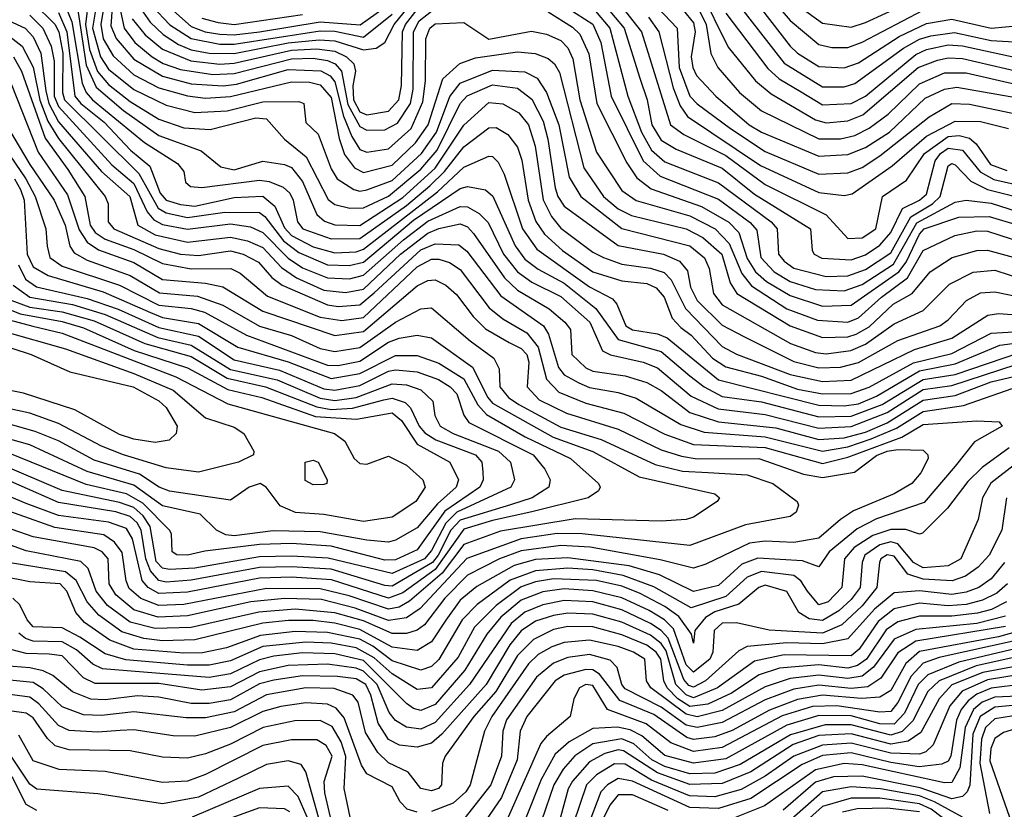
# Model space of a CAD drawing. Extents: x 501367 to 657802, y 482273 to 547541.
# Tile 475 of 656: x 566947 to 569692, y 529357 to 531558. Entities that reach past the tile are written whole.
import ezdxf

# ---------------------------------------------------------------- set-up
doc = ezdxf.new("R2010")
doc.units = 0

msp = doc.modelspace()

# ---------------------------------------------------------------- linework, layer by layer
at = {"layer": '0CON20XD'}
for points in [[(568636.2, 531686.2), (568779.4, 531535), (568785.1, 531425), (568815.1, 531345), (568835, 531323.7), (568928.4, 531255), (569025, 531191.2), (569175, 531128.1), (569255, 531131.2), (569295, 531146.5), (569345, 531178.4), (569482.1, 531287.9), (569545.6, 531324.4), (569595, 531322.8), (569745, 531291.2)], [(567211.1, 531661.1), (567238, 531535), (567267.6, 531495), (567316, 531455), (567346.6, 531436.6), (567395, 531419.1), (567485.2, 531405.2), (567545, 531408.1), (567705, 531449.2), (567765, 531450.9), (567805, 531444.6), (567826.2, 531435), (567844.2, 531415), (567861.5, 531321.5), (567895, 531260.5), (567915, 531250.7), (567965, 531251.7), (567999.9, 531270.1), (568036.1, 531325), (568043.7, 531365), (568044.3, 531525), (568060.3, 531555), (568095, 531582.4)], [(567164.7, 531625), (567150.4, 531535), (567172, 531455), (567195, 531420.9), (567265, 531364.1), (567355, 531320), (567435, 531299.2), (567525, 531303.9), (567625, 531329.7), (567725, 531330), (567738.8, 531325), (567745, 531272), (567779.4, 531239.4), (567815, 531142.7), (567831.9, 531115), (567878.5, 531085), (567895, 531080.5), (567915, 531083.9), (567985, 531110.2), (568067.1, 531185), (568109.2, 531245), (568146.1, 531343.9), (568175, 531381.6), (568265, 531417.8), (568355, 531413.2), (568389.2, 531395), (568415.6, 531355.6), (568450.2, 531265), (568479.1, 531119.1), (568510.9, 531065), (568625, 530976.1), (568815, 530927.6), (568856, 530894), (568868.7, 530865), (568880.6, 530795), (568905, 530762.9), (569095.4, 530655.4), (569165, 530630.3), (569195, 530626.7), (569263.8, 530636.2), (569305, 530653.7), (569385, 530709.9), (569465, 530747.2), (569538.9, 530821.1), (569605, 530854.2), (569665, 530860), (569745, 530833.5)], [(567186.6, 531625), (567172.8, 531545), (567179.6, 531505)], [(567265, 531617.8), (567311.1, 531551.1), (567347, 531517), (567389.5, 531489.5), (567425, 531474.6), (567475, 531465.2), (567545, 531464), (567695, 531493.5), (567782.1, 531502.1), (567825, 531499), (567905, 531473.9), (567941.1, 531478.9), (567965, 531494.7), (567990.8, 531545), (568055, 531624.5)], [(568556.7, 531625), (568631.8, 531535), (568675.8, 531395.8), (568695.6, 531335), (568708.8, 531265), (568735, 531222.3), (568777.3, 531197.3), (568905, 531144), (568995, 531072.2), (569151.5, 530975), (569156.2, 530915), (569161.2, 530905), (569183.1, 530893.1), (569265, 530889.1), (569305, 530902.4), (569345, 530930), (569375, 530964.6), (569407.9, 531032.1), (569455.5, 531055), (569475, 531071.5), (569499, 531165), (569513.6, 531185), (569535, 531200), (569575, 531194.9), (569623.9, 531133.9), (569662.8, 531112.8), (569815, 531078.4)], [(568594.5, 531634.5), (568680.4, 531525), (568760.8, 531265), (568798.5, 531238.5), (568915, 531180.1), (569025, 531098.4), (569195, 531014.3), (569255, 530948.5), (569295, 530950.3), (569333.5, 530975), (569351.7, 531065), (569419.2, 531110.8), (569469.5, 531185), (569535, 531232.3), (569565.4, 531235.4), (569595, 531227.8), (569612.7, 531212.7), (569653.4, 531155), (569698.3, 531138.3)], [(568842.6, 531642.6), (568921.9, 531481.9), (568998, 531388), (569042.1, 531352.1), (569165, 531279), (569195, 531270.7), (569255, 531276.5), (569297.3, 531292.7), (569451.5, 531425), (569505, 531445.3), (569535, 531452.5), (569575, 531450.6), (569735, 531413.2)], [(568985.8, 531625.8), (569095, 531484.8), (569115, 531464.8), (569175, 531427.9), (569245, 531424.6), (569285, 531437.9), (569398.8, 531511.2), (569475, 531547.8), (569545, 531559.9), (569655, 531534.9), (569735, 531542.6)], [(569022, 531642), (569095, 531555.8), (569175, 531489.4), (569211.2, 531481.2), (569255, 531480.9), (569295, 531495.7), (569465, 531584.7)], [(569105, 531606), (569185, 531548.9), (569265, 531537.3), (569305, 531550.4), (569475, 531629.5)], [(566985, 531605.5), (567045, 531545.8), (567055.8, 531525), (567067.7, 531465), (567066.1, 531355), (567071.5, 531335), (567279.2, 531129.2), (567332.6, 531032.6), (567355, 531019.6), (567415, 531007), (567518.4, 531021.6), (567615, 531021.2), (567630, 531010), (567681.9, 530941.9), (567725, 530909.1), (567805, 530875.1), (567865, 530873.3), (567905, 530882.7), (568045, 530999.3), (568175, 531087.9), (568195, 531093.1), (568245, 531084.3), (568266.2, 531066.2), (568328.3, 530928.3), (568355, 530890.4), (568392.6, 530862.6), (568465, 530824), (568552.8, 530752.8), (568615, 530666.8), (568735, 530633.2), (568815, 530565.4)], [(567072.2, 531602.2), (567092.2, 531552.2), (567121.4, 531381.4), (567132.7, 531355), (567149.7, 531335), (567295, 531216.1), (567387.2, 531157.2), (567404.7, 531135), (567409.2, 531105), (567422.9, 531092.9), (567455, 531090.2), (567615, 531111.3), (567642.7, 531107.3), (567681.7, 531091.7), (567699.7, 531075), (567709.5, 531055), (567721.3, 530995), (567736.6, 530975), (567815, 530947.4), (567895, 530948.2), (568025, 531040.6), (568090.6, 531095), (568130.9, 531135), (568185, 531204), (568255, 531256.7), (568275, 531257.6), (568308, 531238), (568335, 531203.2), (568346.5, 531166.5), (568364.2, 531055), (568385.9, 530995.9), (568410.1, 530960.1), (568459.8, 530915), (568545, 530854.9), (568625, 530830.7), (568695, 530823), (568721.1, 530811.1), (568743.5, 530785), (568766.1, 530726.1), (568790.2, 530700.2), (568818.5, 530678.5), (568877.8, 530615), (568915, 530590.8), (569014.3, 530564.3), (569115, 530527.9), (569185, 530515.3), (569265, 530515.8), (569315, 530533.4), (569438.3, 530601.7), (569545, 530627.6), (569655, 530684.7), (569829.5, 530695)], [(567107.4, 531597.4), (567132, 531432)], [(567138.7, 531615), (567130.7, 531545), (567141.5, 531475), (567164.1, 531414.1), (567195, 531378), (567255, 531330.3), (567335, 531280.9), (567405, 531256.8), (567477.5, 531252.5), (567605, 531284.9), (567635, 531281.9), (567685.3, 531225.3), (567745.6, 531175.6), (567806.7, 531056.7), (567825, 531042.9), (567867.2, 531032.8), (567905, 531034.2), (567975, 531066.5), (568065, 531141.9), (568110.4, 531195), (568175, 531324.8), (568194.3, 531345.7), (568265, 531376.8), (568335, 531367.4), (568375, 531336.4), (568405.9, 531275), (568419.1, 531225), (568439.8, 531089.8), (568447.4, 531065), (568465, 531038.4), (568615, 530928.6), (568741.8, 530905), (568786.4, 530885), (568808.2, 530858.2), (568817, 530813), (568835.1, 530775), (568905, 530706.6), (568965.1, 530675.1), (569105, 530605.1), (569175, 530587.6), (569235, 530589.8), (569285, 530602.7), (569395, 530663.9), (569511.6, 530705), (569535, 530721.4), (569585.8, 530775), (569625, 530796.8), (569665, 530799.7), (569815, 530769.3)], [(567205.7, 531605), (567201.4, 531541.4), (567215.6, 531505.6), (567265, 531448.1), (567345, 531400.6), (567425, 531379.3), (567514.3, 531374.3), (567551.1, 531378.9), (567695, 531419.9), (567786.2, 531416.2), (567812.2, 531402.2), (567825, 531385.5), (567849.7, 531289.7), (567872.7, 531232.7), (567895, 531196.2), (567915, 531189.2), (567975, 531198.1), (568038.6, 531255), (568071.1, 531328.9), (568077.9, 531387.9), (568079.2, 531505), (568090, 531535), (568105, 531546.5), (568185, 531550.4), (568255, 531504.1), (568373.7, 531526.3), (568415, 531517.8), (568455, 531500.5), (568475, 531479.8), (568489.2, 531449.2), (568508.6, 531335), (568555, 531188.8), (568625, 531081.9), (568665, 531054.4), (568815, 531011.6), (568885.5, 530975), (568924.6, 530934.6), (568960.4, 530850.4), (568986.7, 530816.7), (569085, 530752.5), (569170.7, 530720.7), (569255, 530714.7), (569285, 530726.9), (569349.6, 530785), (569421.6, 530838.4), (569465, 530915.2), (569553.7, 530956.3), (569615, 530969.6), (569645, 530968.8), (569776.3, 530926.3)], [(567316.4, 531596.4), (567365.7, 531544.3), (567425, 531505.6), (567505, 531490.3), (567545, 531489.7), (567785, 531527.4), (567825, 531526.4), (567905, 531509.3), (567985, 531573.4)], [(567350.2, 531605), (567425, 531539.2), (567464.3, 531524.3), (567505, 531518.3), (567545, 531516.3), (567615, 531524.5), (567785, 531552.2), (567895.9, 531544.1), (567985, 531607)], [(568451.8, 531605), (568545, 531545.8), (568566.9, 531495), (568595.8, 531345), (568685, 531164.5), (568732.4, 531122.4), (568895, 531057.6), (568983.3, 530993.3), (569001.6, 530971.6), (569012.8, 530895), (569050.2, 530855), (569095, 530828.8), (569165, 530806.1), (569245, 530802.4), (569295, 530820.1), (569383.1, 530876.9), (569447.8, 530992.2), (569555, 531049.6), (569585, 531055.1), (569655, 531047), (569753.8, 531015)], [(568835, 531596.1), (568860.1, 531545), (568873.8, 531463.8), (568892.6, 531425), (568953.2, 531355), (569015, 531304.2), (569175, 531225.8), (569235, 531226.5), (569274.6, 531235.4), (569315, 531255.6), (569368, 531295), (569455, 531379.6), (569525, 531410.3), (569585, 531410.3), (569735, 531376.2)], [(568945.9, 531605.9), (569077.5, 531437.5), (569185, 531371.3), (569245, 531371.1), (569275, 531380.1), (569410.8, 531479.2), (569455, 531504.2), (569486.6, 531513.4), (569552.6, 531522.6), (569655, 531500.1), (569735, 531495.6)], [(566975, 531570.6), (567011.6, 531535), (567034.7, 531484.7), (567043, 531443), (567043.2, 531345), (567055, 531316), (567203.8, 531153.8), (567265, 531101.8), (567302.7, 531022.7), (567320.6, 531000.6), (567345, 530987.1), (567415, 530974), (567535, 530989.2), (567590.4, 530980.4), (567625, 530965.3), (567695, 530893.1), (567735, 530866.7), (567805, 530838.7), (567865.9, 530835.9), (567905, 530845.7), (568016.5, 530945), (568085, 530996.2), (568175, 531037.8), (568195, 531036.2), (568227.6, 531017.6), (568252.7, 530992.7), (568295.8, 530905), (568335, 530855.7), (568375, 530826.3), (568455, 530786.3), (568536.4, 530715), (568571.6, 530635), (568593.8, 530623.8), (568685, 530603.9), (568725, 530587.8), (568819.1, 530509.1), (568893.7, 530473.7), (569025, 530457.3), (569175, 530419), (569265, 530423.7), (569365, 530462.8), (569465, 530527), (569545, 530538.5), (569725, 530597.3)], [(567055, 531578), (567078.4, 531525), (567100.8, 531345), (567117, 531325), (567182.4, 531272.4), (567256, 531195), (567309.8, 531149.8), (567338.9, 531075), (567355.4, 531055.4), (567395, 531042.7), (567435, 531038.9), (567545, 531062.3), (567625, 531066.7), (567658.5, 531038.5), (567685, 530977.6), (567705, 530957), (567765, 530924.7), (567825, 530908.5), (567885, 530911.2), (567905, 530918.2), (568112, 531078), (568185, 531147.6), (568255, 531178.1), (568265, 531176.6), (568280.8, 531160.8), (568297.8, 531127.8), (568348.4, 530975), (568388.5, 530918.5), (568535, 530813.7), (568599.6, 530779.6), (568611.7, 530765), (568636.4, 530705), (568655, 530693.9), (568725, 530682.4), (568751.6, 530671.6), (568895, 530554), (569175, 530483.3), (569245, 530481.3), (569285, 530487.7), (569335, 530508.3), (569455, 530578.9), (569555, 530598.4), (569679.5, 530650.5), (569855, 530673.9)], [(567260.6, 531560.6), (567296.4, 531516.4), (567345, 531476.4), (567423.7, 531443.7), (567505, 531434.6), (567545, 531437), (567705, 531473.1), (567775, 531477.2), (567825, 531470.4), (567857.8, 531455), (567878.1, 531435), (567883.1, 531415), (567875.7, 531374.3), (567877.4, 531335), (567895, 531301.5), (567915, 531292.8), (567975, 531303.4), (568003.7, 531335), (568010.9, 531375), (568014, 531525), (568022.2, 531545), (568055, 531587.2)], [(567455, 531563.1), (567500.3, 531550.3), (567545.3, 531545.3), (567735, 531572.7)], [(568420, 531580), (568487.9, 531537.9), (568508, 531518), (568533.2, 531463.2), (568555.6, 531325), (568639.7, 531159.7), (568667.1, 531117.1), (568707.1, 531087.1), (568847.4, 531037.4), (568923.9, 530993.9), (568951.9, 530965), (568975, 530892.8), (568997.7, 530855), (569028.6, 530828.6), (569095, 530789.2), (569185, 530759.7), (569265, 530762.8), (569397.5, 530855), (569417.6, 530882.4), (569455, 530960.4), (569468.5, 530975), (569565, 531008.2), (569649.5, 531009.5), (569811.4, 530961.4)], [(568552.3, 531582.3), (568592.4, 531535), (568642.5, 531345), (568680, 531245), (568708.5, 531195), (568745, 531162.3), (568895, 531103.7), (569042.1, 530995), (569058.6, 530975), (569062.4, 530905), (569077.5, 530885), (569105, 530865.1), (569195, 530842.1), (569255, 530844.5), (569305, 530861.9), (569375, 530908.7), (569431, 531009), (569491.7, 531045), (569513, 531065), (569535, 531151.3), (569545, 531157.4), (569555, 531154), (569597.9, 531107.9), (569644.9, 531084.9), (569835, 531037.2)], [(568796.4, 531585), (568825, 531549.4), (568829.9, 531525), (568819, 531455), (568823, 531425), (568833.2, 531403.2), (568887.9, 531345), (568980.7, 531265), (569015, 531244.4), (569175, 531178.3), (569255, 531182.2), (569305, 531202.1), (569371.2, 531245), (569470.7, 531339.3), (569525, 531365.1), (569559.6, 531370.4), (569745, 531337.6)], [(568915, 531576.6), (569032.5, 531422.5), (569063.8, 531393.8), (569125, 531356.8), (569185, 531321.1), (569265, 531325.1), (569305, 531345.6), (569445, 531461.8), (569475, 531474.9), (569535, 531488), (569575, 531485.4), (569725, 531453.3)], [(566916.2, 531556.2), (566961.9, 531535), (566985, 531510.3), (567005.8, 531465), (567020.1, 531359.9), (567027.9, 531325), (567055, 531273.8), (567175.3, 531135.3), (567253.6, 531065), (567276.5, 530985), (567325, 530958.8), (567415, 530937.6), (567535, 530952), (567581.6, 530941.6), (567625, 530922.8), (567677.1, 530867.1), (567718.2, 530838.2), (567795, 530804.3), (567855, 530797.4), (567905, 530807.4), (568008.3, 530905), (568085, 530962.7), (568115, 530976), (568175, 530989.5), (568195, 530980.8), (568212.2, 530962.2), (568298.7, 530838.7), (568335, 530804.4), (568422.5, 530752.5), (568467, 530715), (568482, 530695), (568486, 530625), (568525, 530587.5), (568545, 530578.5), (568635, 530565.1), (568695, 530547.1), (568735, 530524.3), (568815, 530463.5), (568895, 530437.2), (569055, 530420.7), (569175, 530387.5), (569245, 530392.7), (569305, 530408.7), (569365.4, 530434.6), (569465, 530497.7), (569555, 530510.3), (569655, 530548.8), (569773.3, 530576.7)], [(568699.6, 531565), (568728.6, 531525), (568768.2, 531368.2), (568787.9, 531317.9), (568808.5, 531288.5), (569011.9, 531152), (569175, 531076.5), (569245, 531068.5), (569267.6, 531072.4), (569379.3, 531150.7), (569475, 531233.2), (569555, 531275.6), (569625, 531274.2), (569703.6, 531255)], [(566903.6, 531523.6), (566954.2, 531484.2), (566985, 531425.7), (567003.6, 531333.6), (567025.5, 531275.5), (567055, 531226.8), (567185.6, 531065), (567193.6, 531045), (567193.7, 530995), (567209.6, 530975), (567335, 530920.1), (567395, 530904.5), (567445, 530901.1), (567535, 530913.9), (567570, 530905), (567612.6, 530882.6), (567650, 530840), (567678.5, 530818.5), (567805, 530763.1), (567835, 530759.1), (567895, 530763.1), (567935, 530797.1), (568065, 530916.6), (568105, 530933.5), (568170.9, 530930.9), (568193.1, 530913.1), (568288.3, 530788.3), (568406.8, 530705), (568421.4, 530681.4), (568448.6, 530588.6), (568465, 530568.6), (568505.4, 530545.4), (568535, 530533.2), (568615, 530519.3), (568665, 530503.2), (568789.9, 530429.9), (568855, 530408.3), (569025.3, 530395.3), (569185, 530355.5), (569255, 530367.4), (569320.4, 530389.6), (569390.9, 530419.1), (569465, 530465.9), (569577.6, 530482.4), (569735, 530537.3)], [(567179.6, 531505), (567207.4, 531457.4), (567265, 531404.9), (567335, 531368.2), (567415, 531346.2), (567465, 531339.8), (567535, 531344), (567705, 531384.9), (567755, 531384), (567785, 531376.4), (567815, 531341), (567837.3, 531227.3), (567852.1, 531182.1), (567880.3, 531145), (567905, 531132.7), (567985, 531152.9), (568050.3, 531215), (568085.6, 531265), (568126.6, 531393.4), (568173.8, 531436.2), (568217.8, 531452.2), (568335, 531468.5), (568384.1, 531464.1), (568420.4, 531450.4), (568438.1, 531435), (568451.3, 531411.3), (568519.5, 531145), (568574.6, 531065), (568615, 531031.2), (568652.5, 531012.5), (568805, 530975.1), (568851, 530951), (568903.8, 530905), (568927.2, 530825), (568945.9, 530795), (569095, 530704.9), (569185, 530672.6), (569255, 530673.9), (569278.9, 530681.1), (569315, 530702.2), (569382.2, 530765), (569434.9, 530795.1), (569484.9, 530855.1), (569546.4, 530895), (569615, 530914.6), (569645, 530916.2), (569815, 530869.2)], [(566929.6, 531455), (566951.6, 531415), (567017.8, 531227.8), (567081.1, 531141.1), (567128.4, 531065), (567143.9, 530985), (567157.4, 530965), (567185, 530946.2), (567265, 530917.6), (567345, 530878.4), (567425, 530864), (567535.5, 530865), (567561.5, 530851.5), (567637.6, 530787.6), (567785, 530729.1), (567845, 530720.1), (567905, 530728.4), (568055, 530869.2), (568095, 530890.5), (568115, 530890.9), (568145, 530881.7), (568175, 530862.2), (568255.4, 530755.4), (568294, 530724), (568360.5, 530685), (568392, 530645), (568415.8, 530555.8), (568450, 530520), (568525, 530489.4), (568631.2, 530461.2), (568745, 530402.9), (568825, 530374.1), (569025, 530365.5), (569185, 530321), (569255, 530338.2), (569405.7, 530394.3), (569465, 530429.9), (569615, 530440), (569676.8, 530436.8), (569685.7, 530425), (569608.3, 530381.7), (569555, 530313.9), (569467.8, 530212.2), (569335, 530166.5), (569281.1, 530138.9), (569203.2, 530075), (569175, 530032.5), (569129.4, 530049.4), (569005, 530057.4), (568960.1, 530039.9), (568895, 529980.6), (568825, 529964.4), (568730.6, 530010.6), (568645.7, 530035.7), (568475, 530058), (568385, 530052.8), (568325, 530036.5), (568221.6, 529978.4), (568175, 529939.4), (568135, 529884.4), (568095, 529823.8), (568055, 529799.6), (567985, 529808.8), (567895, 529858.2), (567825, 529875.6), (567765, 529882.7), (567696.7, 529883.3), (567625, 529875.4), (567435, 529828.9), (567345, 529826.7), (567292.9, 529832.9), (567231.9, 529851.9), (567167.9, 529897.9), (567135.5, 529935), (567104.8, 529994.8), (567075, 530018.4), (566915, 530044.9)], [(567132, 531432), (567160.2, 531370.2), (567236.2, 531305), (567335, 531235.3), (567452.9, 531192.9), (567508, 531148), (567545, 531140), (567625, 531163.8), (567685, 531154.5), (567705, 531145.8), (567735, 531107), (567775.3, 531015.3), (567796.8, 530996.8), (567825, 530986.7), (567895, 530984.9), (568015, 531062.3), (568105, 531144.7), (568185, 531264.2), (568255, 531327.7), (568293.8, 531323.8), (568338.8, 531298.8), (568365.6, 531265), (568384.1, 531205.9), (568406.2, 531056.2), (568429.5, 531009.5), (568455, 530977.5), (568545, 530909.8), (568574.1, 530895), (568625, 530876.3), (568705.5, 530865.5), (568743.4, 530853.4), (568762.7, 530832.7), (568802.9, 530752.9), (568905, 530646.9), (568945, 530625.7), (569095, 530569.2), (569185, 530549.7), (569265, 530553.1), (569441.4, 530638.6), (569545, 530670), (569645.3, 530734.7), (569675, 530739.1), (569815, 530728.6)], [(566909.3, 531415), (566998.9, 531188.9), (567080.5, 531070.5), (567112.8, 530972.8), (567135, 530937.8), (567166.7, 530916.7), (567265, 530881.1), (567345, 530834.4), (567465, 530823.4), (567513.1, 530813.1), (567625, 530745.3), (567825, 530677.4), (567905, 530689.1), (568055, 530816.5), (568085, 530831.1), (568105, 530833.1), (568135, 530818), (568165, 530792.6), (568210.9, 530730.9), (568245, 530696.5), (568311.5, 530658.5), (568345, 530642), (568360.5, 530625), (568366.3, 530603.7), (568361.8, 530535), (568395, 530498.8), (568471, 530461.1), (568615, 530416.6), (568735, 530358.9), (568791.4, 530341.4), (568835, 530334.3), (569007.1, 530335), (569131.5, 530291.5), (569185, 530281.9), (569273.6, 530296.4), (569335, 530342.9), (569365, 530355.2), (569395, 530360.1), (569465, 530358), (569478.4, 530345), (569479.5, 530335), (569459, 530295), (569434.1, 530265), (569385, 530236.2), (569270.8, 530189.2), (569235.3, 530164.7), (569175, 530112.4), (569105, 530100.9), (569025, 530104.2), (568981.1, 530098.9), (568860, 530040), (568825, 530029), (568732.7, 530052.7), (568537.2, 530087.2), (568455, 530092.3), (568345, 530077.4), (568284.8, 530055), (568195, 530009.5), (568131.8, 529945), (568075, 529870.8), (568055, 529856), (568025, 529847.3), (567985, 529846.6), (567905, 529882.5), (567825, 529904.6), (567714.8, 529914.8), (567613.5, 529906.4), (567425, 529864), (567325, 529860.8), (567255, 529878.6), (567191.9, 529925), (567160.1, 529965), (567137.9, 530027.9), (567117.5, 530047.5), (566965, 530077.2), (566785, 530142.2)], [(566916, 531255), (566975, 531154.2), (567043, 531055), (567073.5, 530985), (567087, 530927), (567098.5, 530908.5), (567135, 530888.1), (567255, 530845.3), (567336.8, 530796.8), (567442.8, 530787.2), (567512.8, 530762.8), (567615, 530704.1), (567705, 530677.9), (567785, 530641.3), (567825, 530632.8), (567895.6, 530644.4), (567995, 530714.9), (568065, 530752.5), (568095, 530755.3), (568203, 530663), (568269.1, 530615), (568283.2, 530585), (568285.5, 530535), (568309.1, 530505), (568338.5, 530485), (568455, 530422.1), (568567.7, 530387.7), (568718.3, 530318.3), (568795, 530299.9), (568866, 530296), (568975, 530289.6), (569046.1, 530265), (569114.2, 530215), (569117.5, 530205), (569111.4, 530185), (569095, 530172.7), (568969.9, 530150.1), (568815, 530092.1), (568515, 530124.7), (568445, 530125.4), (568345, 530110.7), (568193.7, 530056.3), (568063.1, 529916.9), (568025, 529890.6), (567975, 529883.4), (567882.1, 529917.9), (567788.6, 529941.4), (567685.2, 529944.8), (567590.9, 529935), (567415, 529896.1), (567332.6, 529892.6), (567265, 529913.3), (567215, 529954.9), (567196.1, 529985), (567193.2, 530055), (567177.3, 530075), (567155, 530086), (566985, 530116.6), (566808, 530178)], [(566888.1, 531225), (566963.8, 531115), (566990.6, 531065), (567020.3, 530975), (567023.4, 530926.6), (567031.2, 530895), (567065, 530871.2), (567225, 530818.4), (567335, 530762.7), (567425, 530753.1), (567462.6, 530742.6), (567579.2, 530679.2), (567805, 530595.5), (567835, 530594.2), (567895, 530606), (567975, 530659.2), (568005, 530670.7), (568055, 530678.9), (568095, 530671), (568209.5, 530589.5), (568251.5, 530505), (568265, 530489.3), (568434.1, 530394.1), (568545, 530354.4), (568673.7, 530283.7), (568885, 530236.4), (568898.1, 530225), (568891.4, 530215), (568825, 530171.3), (568805, 530164.7), (568735, 530160.3), (568495, 530166.2), (568287.4, 530132.6), (568185, 530095.3), (568124.9, 530015), (568033.3, 529936.7), (568005, 529920.1), (567975, 529914.9), (567865, 529951.8), (567785, 529971.5), (567635, 529972.6), (567405, 529927.5), (567335, 529924.6), (567284.7, 529944.7), (567252.4, 529972.4), (567243.9, 529993.9), (567233.1, 530073.1), (567211.6, 530101.6), (567181.7, 530121.7), (567045, 530142), (566845, 530213.3)], [(566932.1, 531115), (566949.6, 531085), (566959.3, 531055), (566967.8, 530905), (566985, 530869.2), (567026.3, 530845), (567179.3, 530799.3), (567311.9, 530741.9), (567345, 530727.9), (567445, 530711.1), (567555, 530645.1), (567695, 530604), (567815, 530557.8), (567895, 530571.4), (567995, 530622.3), (568055, 530621.6), (568115, 530600.4), (568185, 530557.4), (568224.2, 530484.2), (568247.8, 530457.8), (568355.7, 530395.7), (568482.1, 530335), (568560.4, 530265), (568564.6, 530255), (568560.5, 530245), (568531.9, 530225), (568374.3, 530185.7), (568265, 530162.4), (568185, 530137.9), (568105.1, 530024.9), (568015, 529960.3), (567975, 529945.2), (567816.3, 529996.3), (567705, 530003.9), (567615, 530001), (567415, 529961.7), (567335, 529958.1), (567305.1, 529975), (567288.8, 529995), (567261.1, 530111.1), (567245, 530139.6), (567195, 530157.7), (567055, 530176.2), (566965, 530209.1), (566865, 530251.4)], [(566943.6, 530875), (566963.4, 530835), (566993.9, 530813.9), (567135, 530780.8), (567221.7, 530751.7), (567335, 530700.1), (567445, 530675.9), (567545, 530609.7), (567671, 530581), (567795, 530529.5), (567825, 530525.2), (567895, 530538.3), (567975, 530577.9), (567995, 530582.2), (568055, 530576.6), (568114.8, 530555), (568147, 530535), (568165.2, 530515), (568185.4, 530455.4), (568199.3, 530435), (568378.5, 530345), (568411.2, 530305), (568425.3, 530275), (568421.9, 530255), (568375.3, 530225), (568315, 530205.8), (568175, 530163.1), (568149.1, 530135), (568113.8, 530065), (568097.4, 530045), (567985, 529979.2), (567965, 529980.3), (567815, 530025.9), (567705, 530032.5), (567615, 530030.8), (567425, 529995.4), (567355, 529989.7), (567335, 529995.1), (567312, 530022), (567298.3, 530055), (567285.6, 530135), (567274.7, 530155), (567255, 530173), (567215, 530185.7), (567055, 530211.7), (566914.3, 530274.3)], [(566928.4, 530818.4), (566975, 530784.3), (567094.1, 530764.1), (567185, 530736.4), (567331.9, 530671.9), (567425, 530651.3), (567535, 530583.4), (567664.3, 530554.3), (567785, 530502.7), (567825, 530496.7), (567885, 530505.1), (567985, 530542.6), (568025, 530540.1), (568065, 530526.7), (568098.7, 530495), (568104.1, 530455), (568119.1, 530425), (568155.2, 530405), (568282, 530355), (568314.8, 530325), (568326.2, 530275), (568315.9, 530255), (568165.3, 530185), (568135, 530154.7), (568095, 530078.4), (568075.3, 530055), (567985, 530014.2), (567806.6, 530056.6), (567705, 530062.2), (567615, 530061.1), (567435, 530028.6), (567364.2, 530025), (567345, 530029.2), (567327.5, 530047.6), (567311, 530145), (567291.2, 530175), (567265, 530198.3), (567225, 530211.8), (567065.2, 530245.2), (566895, 530317.9)], [(566915, 530778.8), (566975, 530756.7), (567065, 530744), (567155, 530718.3), (567295.7, 530655.7), (567425, 530619.2), (567525, 530559.1), (567632.4, 530535), (567775, 530478.8), (567815, 530471.9), (567875, 530474.9), (567961.8, 530498.2), (567985, 530503.5), (568021.4, 530491.4), (568036.1, 530476.1), (568060.5, 530425), (568076, 530406), (568107.1, 530387.1), (568217.4, 530345), (568234.8, 530325), (568238.1, 530298.1), (568238.5, 530275), (568229.8, 530255), (568131.8, 530188.2), (568055, 530080), (567995, 530052.1), (567965, 530051.1), (567815, 530090.6), (567705, 530097.6), (567615, 530095.3), (567463.1, 530076.9), (567415, 530065.5), (567385, 530066.5), (567372.2, 530075), (567370.6, 530125), (567364.5, 530135), (567290.5, 530210.5), (567245, 530236.3), (567132.3, 530262.3), (566915, 530350.9)], [(566876.9, 530766.9), (566947.9, 530737.9), (567065, 530716.6), (567125, 530698.8), (567266.3, 530636.3), (567415, 530587.2), (567527.6, 530527.6), (567622.4, 530505), (567771.8, 530451.8), (567885.4, 530444.6), (567985, 530462.6), (568011, 530441), (568054.6, 530374.6), (568146.3, 530325), (568170.2, 530275), (568163.5, 530255), (568111.9, 530208.1), (568055, 530141.9), (567995, 530106.7), (567975, 530101.6), (567915, 530107.4), (567785, 530130.7), (567653.1, 530133.1), (567545, 530118.8), (567521.8, 530121.8), (567495.6, 530135), (567449.8, 530179.8), (567345, 530202.5), (567265, 530260.8), (567135, 530298.8), (566975, 530373), (566855, 530406.1)], [(566888.6, 530728.6), (566983.4, 530703.4), (567065, 530683.9), (567382.7, 530562.7), (567527.3, 530487.3), (567824.4, 530405), (567853.1, 530383.1), (567879.8, 530335), (567895, 530320.6), (567915, 530318.7), (567975, 530341.5), (568025, 530316), (568070.9, 530275), (568076.8, 530255), (568051.2, 530215), (567985, 530171.2), (567905, 530159.2), (567795, 530178.4), (567715.5, 530184.5), (567672.8, 530202.8), (567633.6, 530255), (567617.1, 530265), (567586.5, 530255), (567535, 530218.6), (567365, 530243.6), (567336.1, 530255), (567281.2, 530291.2), (567155, 530330.2), (567055, 530384.1), (566990.2, 530410.2), (566881.2, 530441.2)], [(566905, 530688.6), (567075, 530640.2), (567265, 530571.4), (567374.4, 530525), (567465, 530448), (567545, 530422.4), (567571.9, 530405), (567600, 530355), (567598.6, 530345), (567557.1, 530325), (567445, 530296.4), (567355, 530309.2), (567236, 530345), (567175, 530369.5), (567055, 530432.6), (566975, 530460.8), (566733.4, 530513.4)], [(566870.5, 530660.5), (566979.3, 530625), (567086.9, 530576.9), (567263.4, 530535), (567335, 530495.8), (567355, 530477.4), (567386.3, 530425), (567383.3, 530405), (567363.7, 530386.3), (567325, 530379), (567265, 530388.3), (567225, 530402.2), (567100.8, 530470.8), (566957.4, 530517.4), (566775, 530552.9)], [(568815, 530565.4), (568854.5, 530534.5), (568905, 530508), (569015, 530492.4), (569175, 530450.8), (569265, 530452.9), (569350.7, 530485), (569465, 530554.7), (569555, 530569.4), (569735, 530630.5)], [(569705.5, 530364.5), (569630.2, 530309.8), (569589.5, 530270.5), (569533.3, 530196.7), (569463.2, 530126.8), (569455, 530124), (569416.7, 530136.7), (569375, 530137.1), (569325, 530120.6), (569273.4, 530086.6), (569245.9, 530055), (569238.8, 529975), (569200.5, 529935), (569175, 529927.2), (569143.2, 529965), (569124.1, 529994.1), (569105, 530008.4), (569015, 530019.9), (568975, 530003.5), (568915, 529950.1), (568818.5, 529918.5), (568715, 529976.8), (568628.8, 530008.8), (568545, 530024.4), (568475, 530028.9), (568385, 530022), (568314.3, 529995.7), (568221.8, 529928.2), (568180.5, 529885), (568115, 529774.2), (568095, 529754.9), (568065, 529744.9), (567985, 529770.7), (567931.7, 529811.7), (567895, 529831.3), (567805, 529850), (567715, 529852.8)], [(567765, 530261.1), (567743.2, 530273.2), (567742.5, 530325), (567765, 530330), (567778.8, 530325), (567803.8, 530275), (567803.3, 530265), (567795, 530261.9), (567765, 530261.1)], [(569725, 530321), (569654.1, 530265.9), (569630.9, 530225), (569618.3, 530165), (569570.6, 530055), (569535, 530036), (569465, 530030.4), (569438.2, 530045), (569395, 530096.8), (569375, 530102.2), (569345, 530094.2), (569302.4, 530065), (569294.9, 530045), (569289.8, 529975), (569265, 529941.9), (569230, 529910)], [(569697.4, 530225), (569684.5, 530135), (569649.5, 530065), (569618.6, 530031.4), (569583.5, 530006.5), (569546.5, 529993.5), (569465, 529998.1), (569422.3, 530012.3), (569385, 530062.7), (569365, 530065.9), (569347.4, 530055), (569343.3, 530045), (569335.9, 529975), (569295, 529924), (569238.6, 529871.4), (569185, 529847.7), (569036.1, 529856.1), (568945, 529876.8), (568905, 529875.4), (568883.2, 529855), (568879, 529795), (568870.8, 529775), (568825, 529739), (568805, 529759.7), (568769.7, 529859.7), (568744.8, 529884.8), (568701.3, 529911.3), (568625, 529946.2), (568545, 529966.3), (568465, 529971.3), (568405, 529962.8), (568345, 529940), (568287.9, 529892.1), (568249.3, 529845), (568187.7, 529745), (568105, 529649.1), (568065, 529631.8), (568045, 529637.3), (568025, 529652.1), (567905, 529771.8), (567825, 529790.4), (567735, 529792.8), (567655, 529783.6), (567615, 529773.9), (567535, 529734), (567475, 529724.2), (567178.3, 529748.3), (567151.3, 529761.3), (567105, 529801.2), (567065, 529823.4), (566985, 529825.8), (566963.3, 529833.3), (566945, 529848.1)], [(569691.7, 530045), (569655, 529999.4), (569620.2, 529975), (569585, 529961.8), (569545, 529955.9), (569455, 529965.9), (569385, 529960.3), (569329.8, 529915), (569255, 529831.6), (569185, 529817.8), (569085, 529820.9), (568975, 529810.5), (568951.6, 529798.4), (568858.5, 529715), (568825, 529696.8), (568811.9, 529701.9), (568798.7, 529718.7), (568754.2, 529834.2), (568735, 529855.6), (568705, 529875.1), (568625, 529912.7), (568545, 529934.8), (568465, 529938.8), (568405, 529927.1), (568355, 529906.7), (568316.9, 529875), (568200.5, 529705), (568105, 529598.3), (568065, 529580.5), (568025.6, 529585.6), (567994.3, 529604.3), (567976.8, 529626.8), (567943.6, 529705), (567905, 529741.7), (567885, 529750.2), (567805, 529761.4), (567695, 529758), (567615, 529740.2), (567535, 529697.8), (567455, 529689), (567335, 529707.8), (567157.1, 529707.1), (567125, 529723.5), (567065, 529784.3), (567028.8, 529788.8), (566965, 529791), (566922.4, 529802.4)], [(567715, 529852.8), (567618.6, 529841.4), (567523.5, 529806.5), (567456.8, 529793.2), (567405, 529791.8), (567265, 529803.3), (567198.5, 529828.5), (567128, 529878), (567103.9, 529905), (567078.6, 529965), (567059.8, 529985), (566975, 529990.6), (566895, 530006.4)], [(569700.1, 529985), (569670.3, 529959.7), (569630.4, 529939.6), (569585, 529927.9), (569535, 529924.3), (569455, 529931.1), (569385, 529916.1), (569339.8, 529880.2), (569286.6, 529803.4), (569265, 529784.7), (569077.8, 529787.8), (568995, 529769.5), (568892.5, 529695), (568825, 529667.7), (568805, 529675.5), (568776, 529705), (568748.6, 529798.6), (568735, 529818.9), (568705, 529841.8), (568625, 529878.4), (568545, 529901.1), (568475, 529903.4), (568435, 529897.5), (568385, 529881.4), (568345, 529854.6), (568313.7, 529815), (568246.9, 529705), (568124.1, 529565.9), (568095, 529541.2), (568055, 529529.9), (568005.3, 529535.3), (567975, 529551.2), (567946.6, 529596.6), (567926.1, 529675), (567911.6, 529705), (567885, 529720.2), (567832.7, 529727.3), (567735, 529729.3), (567655, 529717.2), (567615, 529706.3), (567535, 529661.5), (567475, 529651.9), (567425, 529651.9), (567335, 529668.9), (567275, 529673.1), (567185, 529661.5), (567145, 529664), (567093.8, 529683.8), (567039.7, 529729.7), (567012.7, 529742.7), (566975, 529751.4), (566835, 529762.6)], [(569230, 529910), (569185, 529882.9), (569148, 529888), (569118.4, 529905), (569085, 529964.1), (569025, 529981.4), (569006.9, 529975), (568951.4, 529928.6), (568885, 529907.7), (568858.2, 529891.8), (568829, 529855), (568825, 529820), (568820, 529845), (568783.9, 529893.9), (568745, 529922.3), (568675, 529959.7), (568625, 529979.1), (568555, 529994.3), (568435, 529999.1), (568385, 529991.3), (568345, 529977.4), (568274.7, 529925.3), (568215.1, 529865), (568169.3, 529780.7), (568095, 529695.1), (568055, 529690.9), (567985, 529734.7), (567935, 529779), (567885, 529807.2), (567815, 529820.1), (567745, 529823), (567625, 529810.4), (567535, 529770.3), (567475, 529758.9), (567415, 529758.3), (567243.1, 529773.1), (567185, 529790.1), (567115, 529837), (567065, 529862.4), (566985, 529865.5), (566967.4, 529885), (566947, 529927), (566928.1, 529945)], [(569697.7, 529935), (569656.3, 529913.7), (569616.8, 529903.2), (569545, 529894.8), (569455, 529895.1), (569395, 529879.4), (569362.7, 529857.3), (569307.7, 529775), (569282.6, 529757.4), (569255, 529750.6), (569175, 529759.4), (569065, 529750.4), (569008.6, 529731.4), (568930.9, 529680.9), (568865, 529650.3), (568815, 529643.2), (568781.8, 529665), (568751.4, 529695), (568742.6, 529715), (568733.9, 529775), (568720.8, 529795), (568695, 529814.4), (568625, 529843.5), (568545, 529865.3), (568475, 529866.1), (568435, 529857.7), (568379.4, 529830.6), (568335, 529786), (568274.6, 529685.4), (568212.6, 529615), (568133.4, 529505), (568125.2, 529485), (568122.6, 529425), (568114, 529415), (568095, 529408), (568065, 529414.8), (568030.2, 529460.2), (567975, 529486.7), (567944.9, 529514.9), (567911.3, 529571.3), (567890.2, 529655), (567875.4, 529675.4), (567823.5, 529693.5), (567745, 529695.5), (567635, 529675.7), (567545, 529628.3), (567465, 529611.9), (567411.3, 529611.3), (567265, 529628.2), (567175, 529617.9), (567125, 529620.4), (567065, 529642.7), (567012.3, 529692.3), (566985, 529709.9), (566825.6, 529725.6)], [(569694.5, 529895.5), (569615, 529874.5), (569445, 529858.5), (569385, 529831.5), (569327, 529753), (569295, 529728.2), (569255, 529721.4), (569175, 529730.8), (569095, 529721.7), (569025, 529698.4), (568905, 529632.6), (568835.1, 529614.9), (568805, 529621.7), (568706, 529695), (568694, 529715), (568690, 529775), (568658.3, 529795), (568615, 529811.1), (568535, 529828.4), (568465, 529822.2), (568430.1, 529809.9), (568391.9, 529788.1), (568365, 529762), (568262.7, 529615), (568243.1, 529575), (568202.5, 529425), (568190.9, 529405), (568155, 529373.9), (568095, 529350.5)], [(569695, 529866.2), (569445, 529825.4), (569395, 529793.4), (569347.5, 529722.5), (569311.5, 529698.5), (569265, 529693.1), (569175, 529702.7), (569105, 529691.4), (569025, 529662.1), (568905, 529598.5), (568835, 529584.9), (568805, 529591.6), (568735, 529641.2), (568635, 529692.9), (568625.4, 529705), (568612.4, 529752.4), (568592.8, 529772.8), (568535, 529788.6), (568475, 529779.9), (568435, 529764.1), (568387.2, 529725), (568303.8, 529606.2), (568293.7, 529575), (568289.8, 529505), (568260.5, 529425), (568185, 529329.5)], [(569735, 529854.5), (569675, 529837.8), (569455, 529796.3), (569416.8, 529763.2), (569375, 529687.8), (569345, 529669.2), (569293.9, 529666.1), (569185, 529674.8), (569115, 529663.3), (569036.7, 529633.3), (568933.4, 529576.6), (568885, 529558.9), (568825, 529551.7), (568806.7, 529556.7), (568715, 529620.8), (568619.7, 529659.7), (568563.4, 529733.4), (568545, 529745.7), (568525, 529746.5), (568465, 529730.6), (568439.7, 529715), (568360.2, 529615), (568342.4, 529575), (568333.3, 529495), (568290.3, 529389.7), (568245.8, 529324.2)], [(569725, 529827.4), (569510, 529780), (569465.7, 529764.3), (569432.2, 529727.8), (569395, 529654.5), (569375, 529629.2), (569345, 529627.2), (569224.7, 529645.3), (569157.1, 529642.9), (569072.6, 529617.4), (568905, 529528.7), (568825, 529518), (568761.7, 529541.7), (568693.2, 529595), (568585.1, 529635.1), (568545, 529701.6), (568525, 529705.1), (568507.5, 529695), (568491.4, 529665), (568481.4, 529615), (568415, 529559.6), (568400.1, 529539.9), (568308.9, 529335)], [(569725.2, 529804.8), (569565, 529767.3), (569478.7, 529731.3), (569451.5, 529705), (569413.5, 529625), (569385, 529594.2), (569345, 529594.6), (569265, 529617.4), (569175, 529618.3), (569085, 529591.3), (568915, 529497.8), (568825, 529485.7), (568745, 529506.6), (568681.4, 529561.4), (568648.3, 529578.3), (568613.8, 529586.1), (568545, 529582.1), (568478.5, 529545), (568440, 529510), (568400.4, 529439.6), (568358.8, 529335)], [(569735, 529783.9), (569612.9, 529757.1), (569510, 529715), (569478.3, 529685), (569436.5, 529603.5), (569406.6, 529573.4), (569375, 529563), (569265, 529592.2), (569192.6, 529592.6), (569095.3, 529564.7), (568955, 529481.3), (568885, 529457.8), (568815, 529456), (568745, 529476.3), (568709.5, 529495), (568659.2, 529539.2), (568625, 529553.5), (568545, 529539), (568494.6, 529505.4), (568461.6, 529468.4), (568436, 529425), (568401.5, 529325)], [(569726.1, 529756.1), (569631.8, 529738.2), (569545, 529703.8), (569509.9, 529665), (569458.7, 529571.3), (569423.4, 529546.6), (569375, 529537.9), (569265, 529566.7), (569175, 529562.1), (569103, 529537), (568985, 529461.3), (568905, 529428.2), (568815, 529425.5), (568725, 529458), (568630.1, 529520.1), (568615, 529522.8), (568578.1, 529511.9), (568535, 529489), (568487.6, 529435), (568475.8, 529414.2), (568454.2, 529335)], [(569752.9, 529735), (569645, 529717.4), (569573.8, 529686.2), (569540.1, 529645), (569493.5, 529536.5), (569472.9, 529517.1), (569455, 529510.4), (569375, 529512.8), (569265, 529540.9), (569185, 529535.8), (569105, 529505.1), (569025, 529448.8), (568957.8, 529412.2), (568885, 529391.9), (568814.1, 529394.1), (568708.2, 529438.2), (568635, 529482.1), (568605, 529483.1), (568555, 529452.6), (568527.3, 529425), (568489.4, 529315)], [(569745.2, 529705.2), (569655, 529694.7), (569615, 529678.1), (569590.6, 529659.4), (569571.2, 529635), (569558.4, 529605), (569542.8, 529505), (569535, 529491), (569517.5, 529482.5), (569454.7, 529475.3), (569375, 529487.1), (569265, 529514.5), (569185, 529507.1), (569128, 529482), (568985, 529386.9), (568895, 529358.6), (568815, 529361.7), (568655, 529435.1), (568615, 529443), (568585.2, 529425), (568567.3, 529405), (568528.8, 529305)], [(568055, 529348.3), (568027.5, 529357.5), (568007.2, 529377.2), (567985, 529419.7), (567915, 529455.8), (567900, 529480), (567851.6, 529611.6), (567829, 529639), (567805, 529649.9), (567745, 529653.3), (567675, 529643.3), (567625, 529629.7), (567535, 529584.9), (567435, 529560.6), (567375, 529562), (567265, 529577.9), (567226.8, 529576.8), (567165, 529572.2), (567085, 529576), (567055, 529590.2), (567000.6, 529650.6), (566975, 529669.3), (566766.9, 529696.9)], [(569815, 529676), (569665, 529669.5), (569630, 529655), (569605.4, 529634.6), (569582.4, 529585), (569567.4, 529472.6), (569545, 529431.6), (569525, 529430.2), (569295, 529480.4), (569245, 529484.7), (569165, 529467), (569023.4, 529366.6), (568935, 529331.1)], [(567868, 529335), (567851.2, 529415), (567856.3, 529503.7), (567843.5, 529545), (567817.6, 529587.6), (567785, 529604), (567713.7, 529603.7), (567625.4, 529585), (567535, 529538), (567465, 529510.9), (567415, 529499.7), (567345, 529502.5), (567255, 529519.9), (567085, 529522.7), (567046.1, 529533.9), (567024.1, 529554.1), (566985, 529612.2), (566965.1, 529625.1), (566765, 529652.5)], [(569735, 529648.3), (569665, 529641.2), (569624.6, 529615.4), (569603.9, 529566.1), (569595.6, 529424.4), (569588.5, 529405), (569575, 529392.1), (569545, 529385.9), (569456.7, 529416.7), (569295, 529449.4), (569215, 529447.4), (569165, 529432.6), (569075.6, 529354.4)], [(569735, 529619.7), (569665, 529608.6), (569639.2, 529585), (569627.8, 529552.2), (569622.9, 529485), (569650.7, 529345)], [(567780.2, 529335), (567745, 529461.1), (567731.8, 529481.8), (567695, 529491.5), (567635, 529481.3), (567555, 529442.2), (567445, 529390.1), (567345, 529372.1), (567165, 529400), (566995, 529413), (566975, 529426.7), (566911.9, 529521.9), (566875.6, 529545.6), (566803.6, 529563.6), (566624.2, 529585), (566535, 529605.2), (566505, 529604.5), (566474.1, 529585.9), (566450.2, 529549.8), (566438.2, 529511.8), (566430.8, 529435), (566423.5, 529415), (566405, 529399.8), (566305, 529352.9)], [(567831.9, 529255), (567797.4, 529402.6), (567795.9, 529434.1), (567818.2, 529505), (567801, 529535), (567775, 529550.3), (567705, 529550.5), (567625, 529534.9), (567465, 529453.6), (567415, 529435.5), (567345, 529431.7), (567185, 529461.9), (567057.3, 529467.3), (566985, 529492.3), (566945, 529563.2)], [(569734.5, 529585), (569688.9, 529571.1), (569665, 529554.3), (569654, 529526), (569651.4, 529491.4), (569705.9, 529335)], [(566995, 529353.5), (566965, 529370.5), (566927.1, 529445), (566895, 529483.7), (566841.6, 529511.6), (566765, 529528.6), (566545, 529548.6), (566505, 529539.4), (566480.7, 529505), (566468.5, 529425), (566453.8, 529396.2), (566423.5, 529366.5), (566345, 529329.5)], [(567748.1, 529335), (567722.8, 529392.8), (567695, 529421), (567615, 529414.6), (567427.8, 529335)], [(569575, 529334.3), (569497.4, 529377.4), (569455, 529393.9), (569346.5, 529413.5), (569265, 529419.6), (569185, 529405.5), (569083, 529315)], [(568755, 529353.4), (568655, 529397), (568615, 529396.9), (568591.8, 529368.2), (568540.9, 529265)], [(569545, 529313.8), (569487.3, 529357.3), (569455, 529371.5), (569345, 529387.3), (569265, 529387.9), (569185, 529364.3), (569095, 529283.4)], [(567700, 529350), (567685, 529358.4), (567615, 529361.2), (567425, 529292.4)], [(569455, 529349.3), (569365, 529360), (569281.8, 529358.2), (569241, 529349)]]:
    msp.add_lwpolyline(points, dxfattribs=at)

doc.saveas('drawing.dxf')
